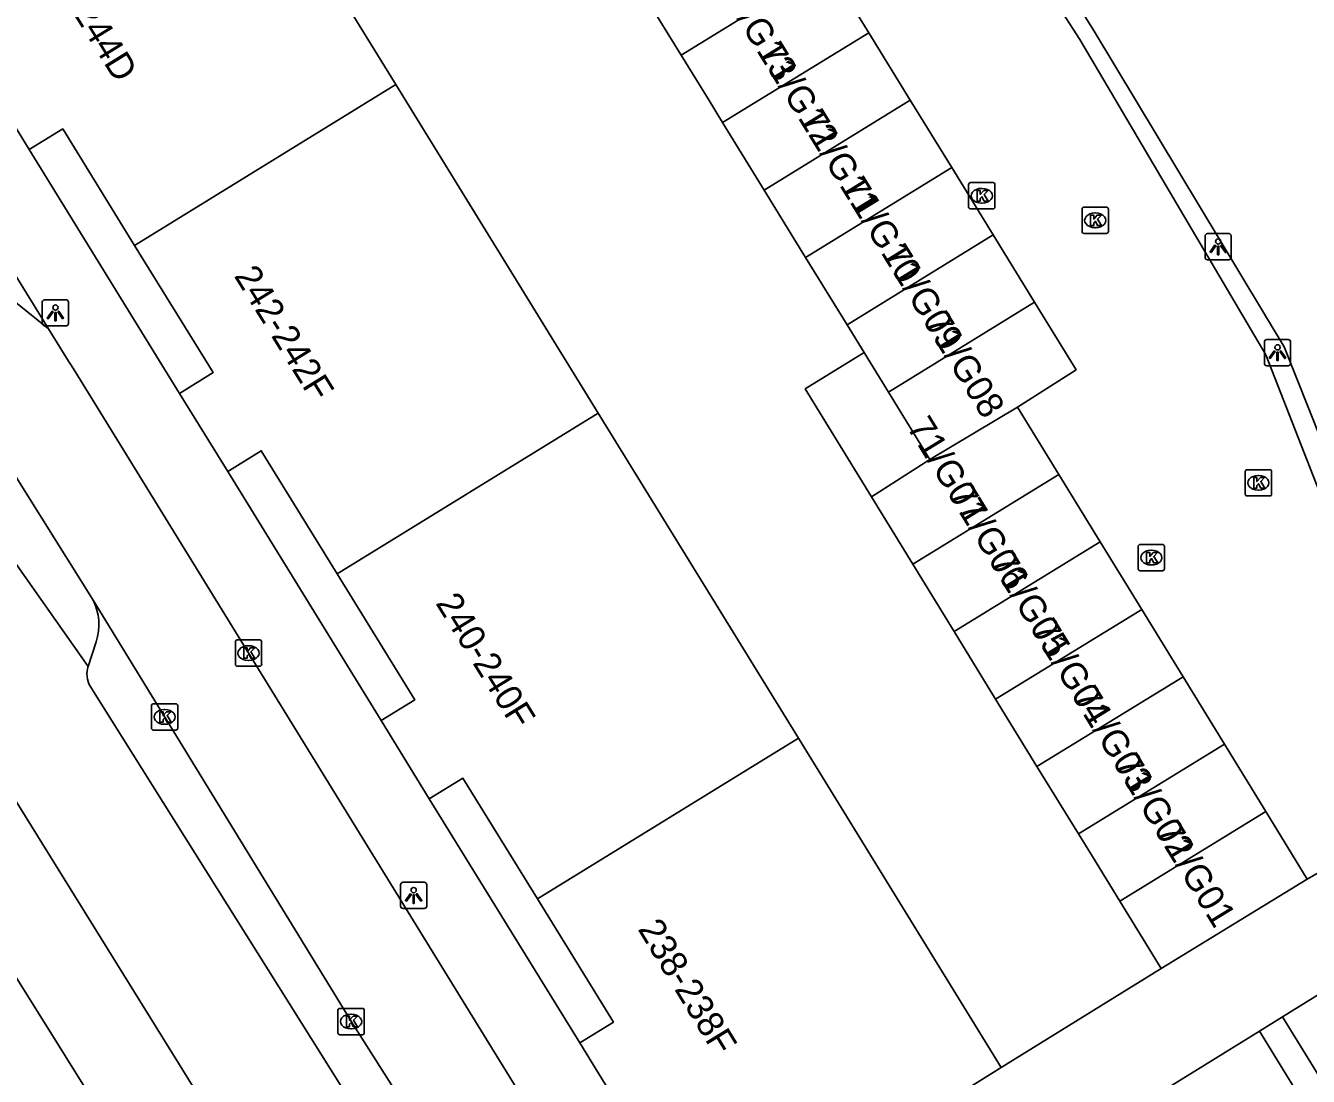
# Model space of a CAD drawing. Extents: x 160379 to 161131, y 383940 to 384849.
# Drawn here: x 160571.19 to 160619.98, y 384425.29 to 384465.26 of the extents above; entities that cross this region are included whole.
import ezdxf

# ---------------------------------------------------------------- set-up
doc = ezdxf.new("R2010")
doc.units = 0
for name, color, linetype in [('IMGEO_Fietspad_open', 7, 'Continuous'), ('IMGEO_Haag', 7, 'Continuous'), ('IMGEO_Kolk', 7, 'Continuous'), ('IMGEO_Lichtpunt', 7, 'Continuous'), ('IMGEO_Pand', 7, 'Continuous'), ('IMGEO_Pand_nummerreeks', 7, 'Continuous'), ('IMGEO_Parkeervlak_open', 7, 'Continuous'), ('IMGEO_Rijbaan_lokaal_gesloten', 7, 'Continuous'), ('IMGEO_Rijbaan_lokaal_open', 7, 'Continuous'), ('IMGEO_Voetpad_open', 7, 'Continuous')]:
    doc.layers.add(name, color=color, linetype=linetype)

msp = doc.modelspace()

# ---------------------------------------------------------------- linework, layer by layer
at = {"layer": 'IMGEO_Fietspad_open'}
msp.add_lwpolyline([(160558.668, 384475.43), (160572.051, 384453.728)], dxfattribs=at)
at = {"layer": 'IMGEO_Haag'}
msp.add_lwpolyline([(160573.564, 384440.884), (160563.406, 384455.307)], dxfattribs=at)
at = {"layer": 'IMGEO_Kolk'}
for p, q in [((160607.054, 384458.361), (160607.054, 384459.213)), ((160607.129, 384459.287), (160607.981, 384459.287)), ((160607.542, 384459.067), (160607.567, 384459.067)), ((160608.055, 384459.213), (160608.055, 384458.361)), ((160607.565, 384458.507), (160607.54, 384458.507)), ((160611.442, 384458.353), (160612.294, 384458.353)), ((160607.981, 384458.287), (160607.129, 384458.287)), ((160611.367, 384457.427), (160611.367, 384458.279)), ((160611.855, 384458.133), (160611.88, 384458.133)), ((160612.368, 384458.279), (160612.368, 384457.427)), ((160611.878, 384457.573), (160611.853, 384457.573)), ((160612.294, 384457.353), (160611.442, 384457.353)), ((160617.576, 384447.44), (160617.576, 384448.292)), ((160617.651, 384448.366), (160618.503, 384448.366)), ((160618.064, 384448.146), (160618.089, 384448.146)), ((160618.577, 384448.292), (160618.577, 384447.44)), ((160618.503, 384447.366), (160617.651, 384447.366)), ((160618.087, 384447.586), (160618.062, 384447.586)), ((160613.501, 384444.594), (160613.501, 384445.446)), ((160613.576, 384445.52), (160614.428, 384445.52)), ((160613.989, 384445.3), (160614.014, 384445.3)), ((160614.502, 384445.446), (160614.502, 384444.594)), ((160614.012, 384444.74), (160613.987, 384444.74)), ((160614.428, 384444.52), (160613.576, 384444.52)), ((160579.161, 384440.963), (160579.161, 384441.815)), ((160579.236, 384441.889), (160580.088, 384441.889)), ((160580.162, 384441.815), (160580.162, 384440.963)), ((160579.649, 384441.669), (160579.674, 384441.669)), ((160580.088, 384440.889), (160579.236, 384440.889)), ((160579.672, 384441.109), (160579.647, 384441.109)), ((160575.97, 384438.533), (160575.97, 384439.385)), ((160576.045, 384439.459), (160576.897, 384439.459)), ((160576.971, 384439.385), (160576.971, 384438.533)), ((160576.458, 384439.239), (160576.483, 384439.239)), ((160576.897, 384438.459), (160576.045, 384438.459)), ((160576.481, 384438.679), (160576.456, 384438.679)), ((160583.065, 384426.944), (160583.065, 384427.796)), ((160583.14, 384427.87), (160583.992, 384427.87)), ((160583.553, 384427.65), (160583.578, 384427.65)), ((160584.066, 384427.796), (160584.066, 384426.944)), ((160583.992, 384426.87), (160583.14, 384426.87)), ((160583.576, 384427.09), (160583.551, 384427.09))]:
    msp.add_line(p, q, dxfattribs=at)
for points in [[(160607.054, 384458.361), (160607.054, 384459.213)], [(160607.129, 384459.287), (160607.981, 384459.287)], [(160607.375, 384458.987), (160607.498, 384458.987), (160607.498, 384458.836), (160607.628, 384458.987), (160607.792, 384458.987), (160607.646, 384458.836), (160607.799, 384458.587), (160607.647, 384458.587), (160607.562, 384458.751), (160607.498, 384458.684), (160607.498, 384458.587), (160607.375, 384458.587), (160607.375, 384458.987)], [(160608.055, 384459.213), (160608.055, 384458.361)], [(160611.442, 384458.353), (160612.294, 384458.353)], [(160607.981, 384458.287), (160607.129, 384458.287)], [(160611.367, 384457.427), (160611.367, 384458.279)], [(160611.688, 384458.053), (160611.811, 384458.053), (160611.811, 384457.902), (160611.941, 384458.053), (160612.105, 384458.053), (160611.959, 384457.902), (160612.112, 384457.653), (160611.96, 384457.653), (160611.875, 384457.817), (160611.811, 384457.75), (160611.811, 384457.653), (160611.688, 384457.653), (160611.688, 384458.053)], [(160612.368, 384458.279), (160612.368, 384457.427)], [(160612.294, 384457.353), (160611.442, 384457.353)], [(160617.576, 384447.44), (160617.576, 384448.292)], [(160617.651, 384448.366), (160618.503, 384448.366)], [(160618.577, 384448.292), (160618.577, 384447.44)], [(160617.897, 384448.066), (160618.02, 384448.066), (160618.02, 384447.915), (160618.15, 384448.066), (160618.314, 384448.066), (160618.168, 384447.915), (160618.321, 384447.666), (160618.169, 384447.666), (160618.084, 384447.83), (160618.02, 384447.763), (160618.02, 384447.666), (160617.897, 384447.666), (160617.897, 384448.066)], [(160618.503, 384447.366), (160617.651, 384447.366)], [(160613.501, 384444.594), (160613.501, 384445.446)], [(160613.576, 384445.52), (160614.428, 384445.52)], [(160613.822, 384445.22), (160613.945, 384445.22), (160613.945, 384445.069), (160614.075, 384445.22), (160614.239, 384445.22), (160614.093, 384445.069), (160614.246, 384444.82), (160614.094, 384444.82), (160614.009, 384444.984), (160613.945, 384444.917), (160613.945, 384444.82), (160613.822, 384444.82), (160613.822, 384445.22)], [(160614.502, 384445.446), (160614.502, 384444.594)], [(160614.428, 384444.52), (160613.576, 384444.52)], [(160579.161, 384440.963), (160579.161, 384441.815)], [(160579.236, 384441.889), (160580.088, 384441.889)], [(160580.162, 384441.815), (160580.162, 384440.963)], [(160579.482, 384441.589), (160579.605, 384441.589), (160579.605, 384441.438), (160579.735, 384441.589), (160579.899, 384441.589), (160579.753, 384441.438), (160579.906, 384441.189), (160579.754, 384441.189), (160579.669, 384441.353), (160579.605, 384441.286), (160579.605, 384441.189), (160579.482, 384441.189), (160579.482, 384441.589)], [(160580.088, 384440.889), (160579.236, 384440.889)], [(160575.97, 384438.533), (160575.97, 384439.385)], [(160576.045, 384439.459), (160576.897, 384439.459)], [(160576.971, 384439.385), (160576.971, 384438.533)], [(160576.291, 384439.159), (160576.414, 384439.159), (160576.414, 384439.008), (160576.544, 384439.159), (160576.708, 384439.159), (160576.562, 384439.008), (160576.715, 384438.759), (160576.563, 384438.759), (160576.478, 384438.923), (160576.414, 384438.856), (160576.414, 384438.759), (160576.291, 384438.759), (160576.291, 384439.159)], [(160576.897, 384438.459), (160576.045, 384438.459)], [(160583.065, 384426.944), (160583.065, 384427.796)], [(160583.14, 384427.87), (160583.992, 384427.87)], [(160584.066, 384427.796), (160584.066, 384426.944)], [(160583.386, 384427.57), (160583.509, 384427.57), (160583.509, 384427.419), (160583.639, 384427.57), (160583.803, 384427.57), (160583.657, 384427.419), (160583.81, 384427.17), (160583.658, 384427.17), (160583.573, 384427.334), (160583.509, 384427.267), (160583.509, 384427.17), (160583.386, 384427.17), (160583.386, 384427.57)], [(160583.992, 384426.87), (160583.14, 384426.87)]]:
    msp.add_lwpolyline(points, dxfattribs=at)
for centre, start, end in [((160607.131, 384459.211), 91.552, 178.448), ((160607.131, 384459.211), 91.552, 178.448), ((160607.979, 384459.211), 1.552, 88.448), ((160607.979, 384459.211), 1.552, 88.448), ((160607.131, 384458.363), 181.552, 268.448), ((160607.131, 384458.363), 181.552, 268.448), ((160607.979, 384458.363), 271.552, 358.448), ((160607.979, 384458.363), 271.552, 358.448), ((160611.444, 384458.277), 91.552, 178.448), ((160611.444, 384458.277), 91.552, 178.448), ((160612.292, 384458.277), 1.552, 88.448), ((160612.292, 384458.277), 1.552, 88.448), ((160611.444, 384457.429), 181.552, 268.448), ((160611.444, 384457.429), 181.552, 268.448), ((160612.292, 384457.429), 271.552, 358.448), ((160612.292, 384457.429), 271.552, 358.448), ((160617.653, 384448.29), 91.552, 178.448), ((160617.653, 384448.29), 91.552, 178.448), ((160618.501, 384448.29), 1.552, 88.448), ((160618.501, 384448.29), 1.552, 88.448), ((160617.653, 384447.442), 181.552, 268.448), ((160617.653, 384447.442), 181.552, 268.448), ((160618.501, 384447.442), 271.552, 358.448), ((160618.501, 384447.442), 271.552, 358.448), ((160613.578, 384445.444), 91.552, 178.448), ((160613.578, 384445.444), 91.552, 178.448), ((160614.426, 384445.444), 1.552, 88.448), ((160614.426, 384445.444), 1.552, 88.448), ((160613.578, 384444.596), 181.552, 268.448), ((160613.578, 384444.596), 181.552, 268.448), ((160614.426, 384444.596), 271.552, 358.448), ((160614.426, 384444.596), 271.552, 358.448), ((160579.238, 384441.813), 91.552, 178.448), ((160579.238, 384441.813), 91.552, 178.448), ((160580.086, 384441.813), 1.552, 88.448), ((160580.086, 384441.813), 1.552, 88.448), ((160579.238, 384440.965), 181.552, 268.448), ((160579.238, 384440.965), 181.552, 268.448), ((160580.086, 384440.965), 271.552, 358.448), ((160580.086, 384440.965), 271.552, 358.448), ((160576.047, 384439.383), 91.552, 178.448), ((160576.047, 384439.383), 91.552, 178.448), ((160576.895, 384439.383), 1.552, 88.448), ((160576.895, 384439.383), 1.552, 88.448), ((160576.047, 384438.535), 181.552, 268.448), ((160576.047, 384438.535), 181.552, 268.448), ((160576.895, 384438.535), 271.552, 358.448), ((160576.895, 384438.535), 271.552, 358.448), ((160583.142, 384427.794), 91.552, 178.448), ((160583.142, 384427.794), 91.552, 178.448), ((160583.99, 384427.794), 1.552, 88.448), ((160583.99, 384427.794), 1.552, 88.448), ((160583.142, 384426.946), 181.552, 268.448), ((160583.142, 384426.946), 181.552, 268.448), ((160583.99, 384426.946), 271.552, 358.448), ((160583.99, 384426.946), 271.552, 358.448)]:
    msp.add_arc(centre, 0.0765, start, end, dxfattribs=at)
for centre, major_axis, ratio, start_param, end_param in [((160607.541, 384458.787), (-0.387, 0.002), 0.722429, 4.712389, 7.853982), ((160607.566, 384458.787), (-0.39, 0.002), 0.717154, 1.570796, 4.712389), ((160611.854, 384457.853), (-0.387, 0.002), 0.722429, 4.712389, 7.853982), ((160611.879, 384457.853), (-0.39, 0.002), 0.717154, 1.570796, 4.712389), ((160618.063, 384447.866), (-0.387, 0.002), 0.722429, 4.712389, 7.853982), ((160618.088, 384447.866), (-0.39, 0.002), 0.717154, 1.570796, 4.712389), ((160613.988, 384445.02), (-0.387, 0.002), 0.722429, 4.712389, 7.853982), ((160614.013, 384445.02), (-0.39, 0.002), 0.717154, 1.570796, 4.712389), ((160579.648, 384441.389), (-0.387, 0.002), 0.722429, 4.712389, 7.853982), ((160579.673, 384441.389), (-0.39, 0.002), 0.717154, 1.570796, 4.712389), ((160576.457, 384438.959), (-0.387, 0.002), 0.722429, 4.712389, 7.853982), ((160576.482, 384438.959), (-0.39, 0.002), 0.717154, 1.570796, 4.712389), ((160583.552, 384427.37), (-0.387, 0.002), 0.722429, 4.712389, 7.853982), ((160583.577, 384427.37), (-0.39, 0.002), 0.717154, 1.570796, 4.712389)]:
    msp.add_ellipse(centre, major_axis=major_axis, ratio=ratio, start_param=start_param, end_param=end_param, dxfattribs=at)
at = {"layer": 'IMGEO_Lichtpunt'}
for p, q in [((160616.048, 384457.251), (160616.048, 384456.444)), ((160616.048, 384457.251), (160616.048, 384456.444)), ((160616.95, 384457.346), (160616.142, 384457.346)), ((160616.95, 384457.346), (160616.142, 384457.346)), ((160617.044, 384456.444), (160617.044, 384457.251)), ((160617.044, 384456.444), (160617.044, 384457.251)), ((160616.142, 384456.35), (160616.95, 384456.35)), ((160616.142, 384456.35), (160616.95, 384456.35)), ((160571.818, 384454.735), (160571.818, 384453.928)), ((160571.818, 384454.735), (160571.818, 384453.928)), ((160572.72, 384454.83), (160571.912, 384454.83)), ((160572.72, 384454.83), (160571.912, 384454.83)), ((160572.814, 384453.928), (160572.814, 384454.735)), ((160572.814, 384453.928), (160572.814, 384454.735)), ((160571.912, 384453.834), (160572.72, 384453.834)), ((160571.912, 384453.834), (160572.72, 384453.834)), ((160618.304, 384453.222), (160618.304, 384452.415)), ((160618.304, 384453.222), (160618.304, 384452.415)), ((160619.206, 384453.317), (160618.398, 384453.317)), ((160619.206, 384453.317), (160618.398, 384453.317)), ((160619.3, 384452.415), (160619.3, 384453.222)), ((160619.3, 384452.415), (160619.3, 384453.222)), ((160618.398, 384452.321), (160619.206, 384452.321)), ((160618.398, 384452.321), (160619.206, 384452.321)), ((160585.445, 384432.573), (160585.445, 384431.766)), ((160585.445, 384432.573), (160585.445, 384431.766)), ((160586.347, 384432.668), (160585.539, 384432.668)), ((160586.347, 384432.668), (160585.539, 384432.668)), ((160586.441, 384431.766), (160586.441, 384432.573)), ((160586.441, 384431.766), (160586.441, 384432.573)), ((160585.539, 384431.672), (160586.347, 384431.672)), ((160585.539, 384431.672), (160586.347, 384431.672))]:
    msp.add_line(p, q, dxfattribs=at)
for points in [[(160616.422, 384456.915), (160616.461, 384456.887), (160616.273, 384456.625), (160616.235, 384456.652), (160616.422, 384456.915)], [(160616.634, 384456.887), (160616.672, 384456.914), (160616.859, 384456.652), (160616.82, 384456.624), (160616.634, 384456.887)], [(160616.524, 384456.867), (160616.571, 384456.867), (160616.571, 384456.545), (160616.524, 384456.545), (160616.524, 384456.867)], [(160572.192, 384454.399), (160572.231, 384454.371), (160572.043, 384454.109), (160572.005, 384454.136), (160572.192, 384454.399)], [(160572.294, 384454.351), (160572.341, 384454.351), (160572.341, 384454.029), (160572.294, 384454.029), (160572.294, 384454.351)], [(160572.404, 384454.371), (160572.442, 384454.398), (160572.629, 384454.136), (160572.59, 384454.108), (160572.404, 384454.371)], [(160618.678, 384452.886), (160618.717, 384452.858), (160618.529, 384452.596), (160618.491, 384452.623), (160618.678, 384452.886)], [(160618.78, 384452.838), (160618.827, 384452.838), (160618.827, 384452.516), (160618.78, 384452.516), (160618.78, 384452.838)], [(160618.89, 384452.858), (160618.928, 384452.885), (160619.115, 384452.623), (160619.076, 384452.595), (160618.89, 384452.858)], [(160585.819, 384432.237), (160585.858, 384432.209), (160585.67, 384431.947), (160585.632, 384431.974), (160585.819, 384432.237)], [(160585.921, 384432.189), (160585.968, 384432.189), (160585.968, 384431.867), (160585.921, 384431.867), (160585.921, 384432.189)], [(160586.031, 384432.209), (160586.069, 384432.236), (160586.256, 384431.974), (160586.217, 384431.946), (160586.031, 384432.209)]]:
    msp.add_lwpolyline(points, dxfattribs=at)
for centre in [(160616.547, 384457.049), (160572.317, 384454.533), (160618.803, 384453.02), (160585.944, 384432.371)]:
    msp.add_circle(centre, 0.0994, dxfattribs=at)
for centre, start, end in [((160616.142, 384457.251), 90, 180), ((160616.142, 384457.251), 90, 180), ((160616.95, 384457.251), 0, 90), ((160616.95, 384457.251), 0, 90), ((160616.142, 384456.444), 180, 270), ((160616.142, 384456.444), 180, 270), ((160616.95, 384456.444), 270, 0), ((160616.95, 384456.444), 270, 360), ((160571.912, 384454.735), 90, 180), ((160571.912, 384454.735), 90, 180), ((160572.72, 384454.735), 0, 90), ((160572.72, 384454.735), 0, 90), ((160571.912, 384453.928), 180, 270), ((160571.912, 384453.928), 180, 270), ((160572.72, 384453.928), 270, 0), ((160572.72, 384453.928), 270, 360), ((160618.398, 384453.222), 90, 180), ((160618.398, 384453.222), 90, 180), ((160619.206, 384453.222), 0, 90), ((160619.206, 384453.222), 0, 90), ((160618.398, 384452.415), 180, 270), ((160618.398, 384452.415), 180, 270), ((160619.206, 384452.415), 270, 0), ((160619.206, 384452.415), 270, 360), ((160585.539, 384432.573), 90, 180), ((160585.539, 384432.573), 90, 180), ((160586.347, 384432.573), 0, 90), ((160586.347, 384432.573), 0, 90), ((160585.539, 384431.766), 180, 270), ((160585.539, 384431.766), 180, 270), ((160586.347, 384431.766), 270, 0), ((160586.347, 384431.766), 270, 360)]:
    msp.add_arc(centre, 0.0946, start, end, dxfattribs=at)
at = {"layer": 'IMGEO_Pand'}
for points in [[(160585.272, 384463.014), (160580.715, 384470.401), (160577.816, 384475.113)], [(160567.965, 384468.864), (160570.778, 384464.298), (160569.499, 384463.515), (160571.315, 384460.55)], [(160596.119, 384464.134), (160594.521, 384466.731), (160595.423, 384467.279)], [(160601.676, 384467.554), (160596.119, 384464.134)], [(160603.254, 384464.99), (160601.676, 384467.554)], [(160603.254, 384464.99), (160597.697, 384461.57)], [(160604.832, 384462.426), (160603.254, 384464.99)], [(160597.697, 384461.57), (160597.141, 384462.473), (160596.119, 384464.134)], [(160575.331, 384456.892), (160585.272, 384463.014)], [(160592.967, 384450.519), (160585.272, 384463.014)], [(160604.832, 384462.426), (160599.275, 384459.006)], [(160606.409, 384459.861), (160604.832, 384462.426)], [(160575.331, 384456.892), (160572.594, 384461.333), (160571.315, 384460.55)], [(160599.275, 384459.006), (160597.697, 384461.57)], [(160600.852, 384456.442), (160606.409, 384459.861)], [(160606.409, 384459.861), (160607.987, 384457.297)], [(160600.852, 384456.442), (160599.275, 384459.006)], [(160577.035, 384451.27), (160578.312, 384452.058), (160575.331, 384456.892)], [(160607.987, 384457.297), (160602.43, 384453.878)], [(160609.565, 384454.733), (160607.987, 384457.297)], [(160602.43, 384453.878), (160600.852, 384456.442)], [(160604.008, 384451.314), (160609.565, 384454.733)], [(160608.916, 384450.742), (160611.143, 384452.169), (160609.565, 384454.733)], [(160603.082, 384452.819), (160602.43, 384453.878)], [(160603.357, 384447.332), (160600.837, 384451.437), (160603.082, 384452.819)], [(160604.008, 384451.314), (160603.082, 384452.819)], [(160577.035, 384451.27), (160578.87, 384448.295)], [(160605.581, 384448.758), (160604.008, 384451.314)], [(160605.581, 384448.758), (160608.916, 384450.742)], [(160608.916, 384450.742), (160610.489, 384448.18)], [(160583.033, 384444.401), (160592.967, 384450.519)], [(160600.583, 384438.153), (160592.967, 384450.519)], [(160578.87, 384448.295), (160580.147, 384449.083), (160583.033, 384444.401)], [(160603.357, 384447.332), (160605.581, 384448.758)], [(160610.489, 384448.18), (160604.931, 384444.768)], [(160612.063, 384445.616), (160610.489, 384448.18)], [(160604.931, 384444.768), (160603.357, 384447.332)], [(160606.506, 384442.204), (160612.063, 384445.616)], [(160613.638, 384443.052), (160612.063, 384445.616)], [(160606.506, 384442.204), (160604.931, 384444.768)], [(160584.708, 384438.825), (160585.986, 384439.61), (160583.033, 384444.401)], [(160608.08, 384439.64), (160613.638, 384443.052)], [(160615.212, 384440.488), (160613.638, 384443.052)], [(160608.08, 384439.64), (160606.506, 384442.204)], [(160609.654, 384437.075), (160615.212, 384440.488)], [(160616.786, 384437.923), (160615.212, 384440.488)], [(160609.654, 384437.075), (160608.08, 384439.64)], [(160586.54, 384435.843), (160584.708, 384438.825)], [(160600.583, 384438.153), (160590.65, 384432.036)], [(160608.297, 384425.627), (160600.583, 384438.153)], [(160616.786, 384437.923), (160611.228, 384434.511)], [(160618.36, 384435.359), (160616.786, 384437.923)], [(160611.228, 384434.511), (160609.654, 384437.075)], [(160590.65, 384432.036), (160587.818, 384436.628), (160586.54, 384435.843)], [(160612.803, 384431.947), (160618.36, 384435.359)], [(160618.36, 384435.359), (160619.936, 384432.793)], [(160612.803, 384431.947), (160611.761, 384433.644), (160611.228, 384434.511)], [(160619.936, 384432.793), (160614.377, 384429.383)], [(160592.267, 384426.557), (160593.545, 384427.342), (160590.65, 384432.036)], [(160614.377, 384429.383), (160612.803, 384431.947)], [(160592.267, 384426.557), (160594.096, 384423.581)], [(160608.297, 384425.627), (160605.619, 384423.951), (160598.375, 384419.484)]]:
    msp.add_lwpolyline(points, dxfattribs=at)
at = {"layer": 'IMGEO_Parkeervlak_open'}
for points in [[(160573.564, 384440.884), (160573.87, 384441.819)], [(160587.99, 384417.247), (160573.64, 384440.126)]]:
    msp.add_lwpolyline(points, dxfattribs=at)
for centre, radius, start, end in [((160571.87, 384442.466), 2.102, 342.0825, 26.5658), ((160574.437, 384440.589), 0.922, 161.3154, 210.1358)]:
    msp.add_arc(centre, radius, start, end, dxfattribs=at)
at = {"layer": 'IMGEO_Rijbaan_lokaal_gesloten'}
for points in [[(160635.054, 384325.513), (160590.004, 384398.14), (160582.508, 384410.224), (160574.505, 384423.164), (160548.855, 384464.222)], [(160558.242, 384455.966), (160562.533, 384449.098), (160618.594, 384358.706), (160638.069, 384327.324)]]:
    msp.add_lwpolyline(points, dxfattribs=at)
at = {"layer": 'IMGEO_Rijbaan_lokaal_open'}
for points in [[(160625.012, 384435.703), (160622.73, 384441.551), (160618.364, 384452.741), (160611.288, 384464.731), (160606.501, 384472.146), (160606.297, 384472.463), (160605.034, 384486.295)], [(160572.051, 384453.728), (160569.353, 384455.899), (160567.529, 384457.31), (160565.701, 384460.284), (160565.663, 384460.343), (160565.374, 384460.82)], [(160572.051, 384453.728), (160572.809, 384452.495), (160572.886, 384452.377), (160573.063, 384452.105), (160591.056, 384422.882)], [(160573.75, 384443.406), (160569.839, 384449.637)], [(160573.75, 384443.406), (160583.637, 384427.256), (160588.589, 384419.466), (160589.609, 384418.055), (160591.074, 384416.2)], [(160625.012, 384435.703), (160624.664, 384435.504), (160623.999, 384435.123), (160623.387, 384434.772), (160619.936, 384432.793)], [(160618.989, 384427.545), (160622.962, 384430.005)], [(160618.989, 384427.545), (160641.95, 384390.271), (160641.011, 384389.692)]]:
    msp.add_lwpolyline(points, dxfattribs=at)
at = {"layer": 'IMGEO_Voetpad_open'}
for points in [[(160607.092, 384473.321), (160607.17, 384472.483), (160611.834, 384465.049), (160619.057, 384453.035), (160625.18, 384437.642)], [(160571.315, 384460.55), (160577.035, 384451.27)], [(160578.87, 384448.295), (160584.708, 384438.825)], [(160586.54, 384435.843), (160592.267, 384426.557)], [(160614.377, 384429.383), (160608.297, 384425.627)], [(160618.115, 384427.004), (160618.989, 384427.545)], [(160614.634, 384424.849), (160618.115, 384427.004)], [(160641.011, 384389.692), (160618.115, 384427.004)]]:
    msp.add_lwpolyline(points, dxfattribs=at)

# ---------------------------------------------------------------- texts
at = {"layer": 'IMGEO_Pand_nummerreeks'}
for s, rotation, p in [('244-244D', 301.6844, (160571.557, 384468.03)), ('71/G13', 301.6056, (160597.441, 384466.794)), ('71/G12', 301.6075, (160599.019, 384464.23)), ('71/G11', 301.6075, (160600.597, 384461.665)), ('71/G10', 301.6075, (160602.175, 384459.101)), ('71/G09', 301.6099, (160603.752, 384456.537)), ('242-242F', 301.8047, (160579.092, 384455.74)), ('71/G08', 301.6075, (160605.328, 384453.977)), ('71/G07', 301.5486, (160604.682, 384449.991)), ('71/G06', 301.5486, (160606.256, 384447.427)), ('71/G05', 301.5486, (160607.83, 384444.863)), ('240-240F', 301.7703, (160586.757, 384443.288)), ('71/G04', 301.5486, (160609.404, 384442.298)), ('71/G03', 301.5486, (160610.979, 384439.734)), ('71/G02', 301.5478, (160612.553, 384437.17)), ('71/G01', 301.5474, (160614.127, 384434.606)), ('238-238F', 301.375, (160594.449, 384430.89))]:
    msp.add_text(s, height=1, rotation=rotation, dxfattribs=at).set_placement(p)

doc.saveas('drawing.dxf')
